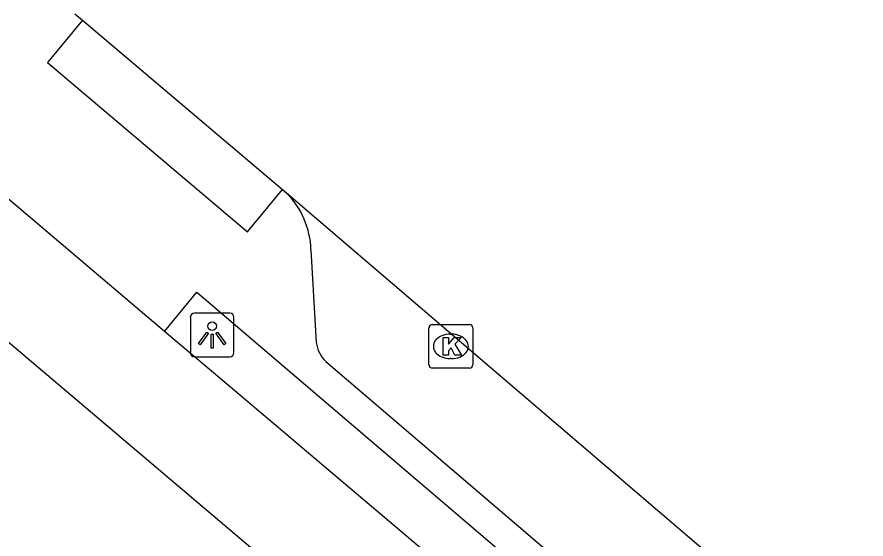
# Model space of a CAD drawing. Extents: x 162347 to 162868, y 381221 to 381813.
# Drawn here: x 162654.52 to 162673.95, y 381687.06 to 381699.01 of the extents above; entities that cross this region are included whole.
import ezdxf

# ---------------------------------------------------------------- set-up
doc = ezdxf.new("R2010")
doc.units = 0
for name, color, linetype in [('IMGEO_Berm_open', 7, 'Continuous'), ('IMGEO_Fietspad_gesloten', 7, 'Continuous'), ('IMGEO_Kolk', 7, 'Continuous'), ('IMGEO_Lichtpunt', 7, 'Continuous'), ('IMGEO_Parkeervlak_open', 7, 'Continuous'), ('IMGEO_Rijbaan_lokaal_gesloten', 7, 'Continuous'), ('IMGEO_Voetpad_open', 7, 'Continuous')]:
    doc.layers.add(name, color=color, linetype=linetype)

msp = doc.modelspace()

# ---------------------------------------------------------------- linework, layer by layer
at = {"layer": 'IMGEO_Berm_open'}
msp.add_lwpolyline([(162657.893, 381691.81), (162658.636, 381692.708), (162670.949, 381682.192), (162673.44, 381680.066), (162673.896, 381680.577)], dxfattribs=at)
at = {"layer": 'IMGEO_Fietspad_gesloten'}
for points in [[(162672.31, 381676.305), (162668.485, 381679.538), (162656.302, 381689.888), (162620.898, 381719.907), (162611.83, 381727.598), (162578.489, 381755.878), (162530.974, 381796.217), (162530.162, 381796.875)], [(162657.893, 381691.81), (162653.3, 381695.702)], [(162673.276, 381678.784), (162670.225, 381681.365), (162659.5, 381690.448), (162657.893, 381691.81)]]:
    msp.add_lwpolyline(points, dxfattribs=at)
at = {"layer": 'IMGEO_Kolk'}
for p, q in [((162664.02, 381691.967), (162664.872, 381691.967)), ((162663.945, 381691.041), (162663.945, 381691.893)), ((162664.433, 381691.747), (162664.458, 381691.747)), ((162664.946, 381691.893), (162664.946, 381691.041)), ((162664.456, 381691.187), (162664.431, 381691.187)), ((162664.872, 381690.967), (162664.02, 381690.967))]:
    msp.add_line(p, q, dxfattribs=at)
for points in [[(162664.02, 381691.967), (162664.872, 381691.967)], [(162663.945, 381691.041), (162663.945, 381691.893)], [(162664.946, 381691.893), (162664.946, 381691.041)], [(162664.266, 381691.667), (162664.389, 381691.667), (162664.389, 381691.516), (162664.519, 381691.667), (162664.683, 381691.667), (162664.537, 381691.516), (162664.69, 381691.267), (162664.538, 381691.267), (162664.453, 381691.431), (162664.389, 381691.364), (162664.389, 381691.267), (162664.266, 381691.267), (162664.266, 381691.667)], [(162664.872, 381690.967), (162664.02, 381690.967)]]:
    msp.add_lwpolyline(points, dxfattribs=at)
for centre, start, end in [((162664.022, 381691.891), 91.552, 178.448), ((162664.022, 381691.891), 91.552, 178.448), ((162664.87, 381691.891), 1.552, 88.448), ((162664.87, 381691.891), 1.552, 88.448), ((162664.022, 381691.043), 181.552, 268.448), ((162664.022, 381691.043), 181.552, 268.448), ((162664.87, 381691.043), 271.552, 358.448), ((162664.87, 381691.043), 271.552, 358.448)]:
    msp.add_arc(centre, 0.0765, start, end, dxfattribs=at)
for centre, major_axis, ratio, start_param, end_param in [((162664.432, 381691.467), (-0.387, 0.002), 0.722429, 4.712389, 7.853982), ((162664.457, 381691.467), (-0.39, 0.002), 0.717154, 1.570796, 4.712389)]:
    msp.add_ellipse(centre, major_axis=major_axis, ratio=ratio, start_param=start_param, end_param=end_param, dxfattribs=at)
at = {"layer": 'IMGEO_Lichtpunt'}
for p, q in [((162658.485, 381692.131), (162658.485, 381691.324)), ((162658.485, 381692.131), (162658.485, 381691.324)), ((162659.387, 381692.226), (162658.579, 381692.226)), ((162659.387, 381692.226), (162658.579, 381692.226)), ((162659.481, 381691.324), (162659.481, 381692.131)), ((162659.481, 381691.324), (162659.481, 381692.131)), ((162658.579, 381691.23), (162659.387, 381691.23)), ((162658.579, 381691.23), (162659.387, 381691.23))]:
    msp.add_line(p, q, dxfattribs=at)
for points in [[(162658.859, 381691.795), (162658.898, 381691.767), (162658.71, 381691.505), (162658.672, 381691.532), (162658.859, 381691.795)], [(162658.961, 381691.747), (162659.008, 381691.747), (162659.008, 381691.425), (162658.961, 381691.425), (162658.961, 381691.747)], [(162659.071, 381691.767), (162659.109, 381691.794), (162659.296, 381691.532), (162659.257, 381691.504), (162659.071, 381691.767)]]:
    msp.add_lwpolyline(points, dxfattribs=at)
msp.add_circle((162658.984, 381691.929), 0.0994, dxfattribs=at)
for centre, start, end in [((162658.579, 381692.131), 90, 180), ((162658.579, 381692.131), 90, 180), ((162659.387, 381692.131), 0, 90), ((162659.387, 381692.131), 0, 90), ((162658.579, 381691.324), 180, 270), ((162658.579, 381691.324), 180, 270), ((162659.387, 381691.324), 270, 0), ((162659.387, 381691.324), 270, 360)]:
    msp.add_arc(centre, 0.0946, start, end, dxfattribs=at)
at = {"layer": 'IMGEO_Parkeervlak_open'}
for points in [[(162661.245, 381693.677), (162661.367, 381691.557)], [(162661.587, 381691.124), (162671.257, 381682.847), (162673.896, 381680.577)]]:
    msp.add_lwpolyline(points, dxfattribs=at)
for centre, radius, start, end in [((162659.307, 381693.616), 1.939, 1.8049, 44.7512), ((162662.047, 381691.63), 0.684, 186.1469, 227.7218)]:
    msp.add_arc(centre, radius, start, end, dxfattribs=at)
at = {"layer": 'IMGEO_Rijbaan_lokaal_gesloten'}
for points in [[(162655.842, 381699.085), (162656.017, 381698.936)], [(162656.017, 381698.936), (162660.595, 381695.056)], [(162660.595, 381695.056), (162660.684, 381694.981)], [(162660.684, 381694.981), (162672.916, 381684.511), (162678.081, 381680.128)]]:
    msp.add_lwpolyline(points, dxfattribs=at)
at = {"layer": 'IMGEO_Voetpad_open'}
msp.add_lwpolyline([(162656.017, 381698.936), (162655.219, 381697.967), (162659.79, 381694.09), (162660.595, 381695.056)], dxfattribs=at)

doc.saveas('drawing.dxf')
